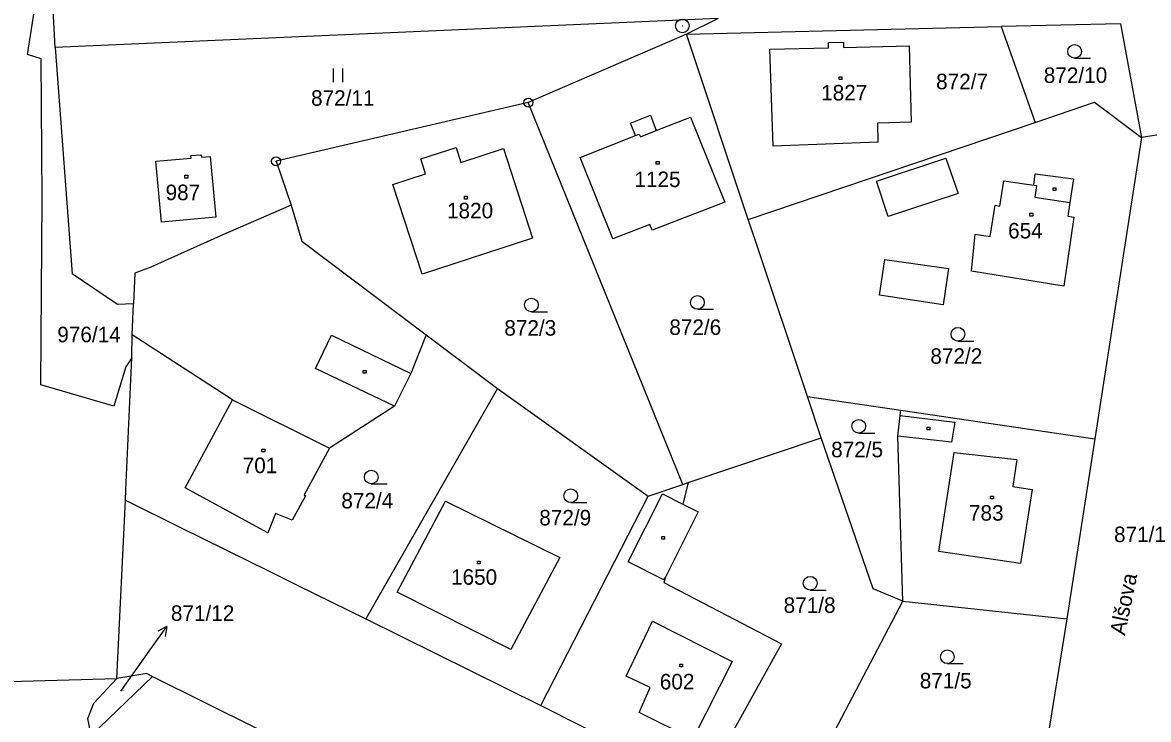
# Model space of a CAD drawing. Extents: x -795483 to -789093, y -1112258 to -1108741.
# Drawn here: x -791607.3 to -791483.9, y -1109864.7 to -1109788.3 of the extents above; entities that cross this region are included whole.
import ezdxf

# ---------------------------------------------------------------- set-up
doc = ezdxf.new("R2010")
doc.units = 0
for name, color, linetype in [('Komunikace', 7, 'Continuous'), ('Vrstva 1', 7, 'Continuous'), ('Vrstva 14', 7, 'Continuous'), ('Vrstva 15', 7, 'Continuous'), ('Vrstva 16', 7, 'Continuous'), ('Vrstva 2', 7, 'Continuous'), ('Vrstva 23', 7, 'Continuous'), ('Vrstva 25', 7, 'Continuous'), ('Vrstva 28', 7, 'Continuous'), ('Vrstva 38', 7, 'Continuous')]:
    doc.layers.add(name, color=color, linetype=linetype)

msp = doc.modelspace()

# ---------------------------------------------------------------- linework, layer by layer
at = {"layer": 'Komunikace'}
msp.add_line((-791596.58, -1109861.56), (-791593.26, -1109856.93), dxfattribs=at)
at = {"layer": 'Vrstva 1'}
for p, q in [((-791606.81, -1109791.83), (-791604.5, -1109777.65)), ((-791603.75, -1109791.07), (-791604.13, -1109783.88)), ((-791531.09, -1109787.89), (-791603.75, -1109791.07)), ((-791531.09, -1109787.89), (-791534.56, -1109789.63)), ((-791487.01, -1109788.47), (-791500.1, -1109788.79)), ((-791487.01, -1109788.47), (-791484.7, -1109800.92)), ((-791534.56, -1109789.63), (-791551.91, -1109797.12)), ((-791534.56, -1109789.63), (-791522.67, -1109789.34)), ((-791527.8, -1109809.9), (-791534.56, -1109789.63)), ((-791522.67, -1109789.34), (-791500.1, -1109788.79)), ((-791500.1, -1109788.79), (-791496.36, -1109799.28)), ((-791603.75, -1109791.07), (-791601.9, -1109815.86)), ((-791525.43, -1109791.26), (-791519.01, -1109791.13)), ((-791519.02, -1109790.53), (-791517.38, -1109790.49)), ((-791519.01, -1109791.13), (-791519.02, -1109790.53)), ((-791517.38, -1109790.49), (-791517.36, -1109791.08)), ((-791517.36, -1109791.08), (-791510.18, -1109790.9)), ((-791510.18, -1109790.9), (-791509.96, -1109799.27)), ((-791605.29, -1109792.33), (-791606.81, -1109791.83)), ((-791605.19, -1109807.67), (-791605.29, -1109792.33)), ((-791525.09, -1109801.88), (-791525.43, -1109791.26)), ((-791551.91, -1109797.12), (-791579.56, -1109803.54)), ((-791534.99, -1109838.95), (-791551.91, -1109797.12)), ((-791496.36, -1109799.28), (-791489.85, -1109797.08)), ((-791489.85, -1109797.08), (-791484.7, -1109800.92)), ((-791540.7, -1109799.38), (-791538.53, -1109798.48)), ((-791538.53, -1109798.48), (-791537.88, -1109800.17)), ((-791540.17, -1109800.72), (-791540.7, -1109799.38)), ((-791537.88, -1109800.17), (-791534.13, -1109798.72)), ((-791534.13, -1109798.72), (-791530.62, -1109807.39)), ((-791527.8, -1109809.9), (-791496.36, -1109799.28)), ((-791509.96, -1109799.27), (-791513.65, -1109799.36)), ((-791513.65, -1109799.36), (-791513.6, -1109801.44)), ((-791470.4, -1109798.75), (-791484.7, -1109800.92)), ((-791546.23, -1109803.11), (-791540.17, -1109800.72)), ((-791484.7, -1109800.92), (-791489.83, -1109833.94)), ((-791563.7, -1109803.27), (-791559.82, -1109802.02)), ((-791559.82, -1109802.02), (-791559.29, -1109803.66)), ((-791559.29, -1109803.66), (-791554.63, -1109802.14)), ((-791554.63, -1109802.14), (-791551.45, -1109811.95)), ((-791513.6, -1109801.44), (-791525.09, -1109801.88)), ((-791592.72, -1109803.53), (-791588.87, -1109803.19)), ((-791588.9, -1109802.92), (-791587.76, -1109802.82)), ((-791588.87, -1109803.19), (-791588.9, -1109802.92)), ((-791587.76, -1109802.82), (-791587.74, -1109803.08)), ((-791587.74, -1109803.08), (-791586.76, -1109803.02)), ((-791586.76, -1109803.02), (-791586.16, -1109809.65)), ((-791563.16, -1109804.91), (-791563.7, -1109803.27)), ((-791542.66, -1109812.04), (-791546.23, -1109803.11)), ((-791592.1, -1109810.2), (-791592.72, -1109803.53)), ((-791579.56, -1109803.54), (-791577.89, -1109808.34)), ((-791566.76, -1109806.08), (-791563.16, -1109804.91)), ((-791500.25, -1109808.44), (-791499.81, -1109805.67)), ((-791499.81, -1109805.67), (-791496.52, -1109806.15)), ((-791496.52, -1109806.15), (-791496.36, -1109804.91)), ((-791496.36, -1109804.91), (-791492.18, -1109805.48)), ((-791492.18, -1109805.48), (-791492.56, -1109808.04)), ((-791563.56, -1109815.91), (-791566.76, -1109806.08)), ((-791605.33, -1109828.02), (-791605.19, -1109807.67)), ((-791577.89, -1109808.34), (-791585.63, -1109811.71)), ((-791577.89, -1109808.34), (-791576.72, -1109812.28)), ((-791530.36, -1109808.03), (-791538.34, -1109811.1)), ((-791530.62, -1109807.39), (-791530.36, -1109808.03)), ((-791501.3, -1109811.79), (-791500.75, -1109808.36)), ((-791500.75, -1109808.36), (-791500.25, -1109808.44)), ((-791492.56, -1109808.04), (-791492.78, -1109809.56)), ((-791586.16, -1109809.65), (-791592.1, -1109810.2)), ((-791492.12, -1109809.65), (-791493.22, -1109817.23)), ((-791492.78, -1109809.56), (-791492.12, -1109809.65)), ((-791538.59, -1109810.46), (-791542.66, -1109812.04)), ((-791538.34, -1109811.1), (-791538.59, -1109810.46)), ((-791527.01, -1109812.27), (-791527.8, -1109809.9)), ((-791585.63, -1109811.71), (-791593.26, -1109815.15)), ((-791551.45, -1109811.95), (-791563.56, -1109815.91)), ((-791503.34, -1109815.56), (-791502.95, -1109811.53)), ((-791502.95, -1109811.53), (-791501.3, -1109811.79)), ((-791576.72, -1109812.28), (-791563.09, -1109822.56)), ((-791521.32, -1109829.31), (-791527.01, -1109812.27)), ((-791596.94, -1109819.24), (-791601.9, -1109815.86)), ((-791595.02, -1109815.79), (-791595.17, -1109819.16)), ((-791593.26, -1109815.15), (-791595.02, -1109815.79)), ((-791493.22, -1109817.23), (-791503.34, -1109815.56)), ((-791595.17, -1109819.16), (-791596.94, -1109819.24)), ((-791595.32, -1109822.55), (-791595.17, -1109819.16)), ((-791595.36, -1109825.06), (-791595.32, -1109822.55)), ((-791584.33, -1109829.67), (-791595.32, -1109822.55)), ((-791563.09, -1109822.56), (-791564.78, -1109826.8)), ((-791563.09, -1109822.56), (-791555.3, -1109828.43)), ((-791596, -1109839.51), (-791595.36, -1109825.06)), ((-791595.36, -1109825.06), (-791596, -1109826.07)), ((-791596, -1109826.07), (-791597.34, -1109830.37)), ((-791564.78, -1109826.8), (-791566.56, -1109830.37)), ((-791597.34, -1109830.37), (-791605.33, -1109828.02)), ((-791555.3, -1109828.43), (-791569.72, -1109853.66)), ((-791555.3, -1109828.43), (-791538.76, -1109840.22)), ((-791521.32, -1109829.31), (-791511.1, -1109830.81)), ((-791519.83, -1109833.82), (-791521.32, -1109829.31)), ((-791589.51, -1109839.32), (-791584.33, -1109829.67)), ((-791566.56, -1109830.37), (-791573.69, -1109834.95)), ((-791511.41, -1109833.65), (-791511.17, -1109831.4)), ((-791511.17, -1109831.4), (-791511.1, -1109830.81)), ((-791511.1, -1109830.81), (-791489.83, -1109833.94)), ((-791534.4, -1109838.74), (-791519.83, -1109833.82)), ((-791514.1, -1109850.38), (-791519.83, -1109833.82)), ((-791510.87, -1109851.73), (-791511.41, -1109833.65)), ((-791489.83, -1109833.94), (-791492.91, -1109853.66)), ((-791573.69, -1109834.95), (-791576.49, -1109840.08)), ((-791538.76, -1109840.22), (-791534.99, -1109838.95)), ((-791534.99, -1109838.95), (-791534.4, -1109838.74)), ((-791534.4, -1109838.74), (-791534.97, -1109841.09)), ((-791596.06, -1109840.67), (-791596, -1109839.51)), ((-791580.45, -1109844.25), (-791589.51, -1109839.32)), ((-791576.32, -1109840.18), (-791577.78, -1109842.85)), ((-791576.49, -1109840.08), (-791576.32, -1109840.18)), ((-791550.52, -1109863.14), (-791538.76, -1109840.22)), ((-791596.99, -1109860.2), (-791596.06, -1109840.67)), ((-791596.06, -1109840.67), (-791590.01, -1109843.65)), ((-791566.27, -1109850.74), (-791560.99, -1109840.76)), ((-791560.99, -1109840.76), (-791548.47, -1109846.94)), ((-791534.97, -1109841.09), (-791533.28, -1109841.93)), ((-791579.61, -1109842.13), (-791580.45, -1109844.25)), ((-791577.78, -1109842.85), (-791579.61, -1109842.13)), ((-791533.28, -1109841.93), (-791536.92, -1109849.17)), ((-791590.01, -1109843.65), (-791580.23, -1109848.47)), ((-791548.47, -1109846.94), (-791553.82, -1109857.01)), ((-791580.23, -1109848.47), (-791577.23, -1109849.95)), ((-791536.92, -1109849.17), (-791537.05, -1109849.69)), ((-791577.23, -1109849.95), (-791569.72, -1109853.66)), ((-791537.05, -1109849.69), (-791524.18, -1109856.4)), ((-791510.87, -1109851.73), (-791514.1, -1109850.38)), ((-791553.82, -1109857.01), (-791566.27, -1109850.74)), ((-791523.9, -1109876.54), (-791510.87, -1109851.73)), ((-791510.87, -1109851.73), (-791492.91, -1109853.66)), ((-791569.72, -1109853.66), (-791550.52, -1109863.14)), ((-791492.91, -1109853.66), (-791495.69, -1109871.09)), ((-791524.18, -1109856.4), (-791532.83, -1109872.04)), ((-791613.68, -1109860.63), (-791596.99, -1109860.2)), ((-791599.81, -1109866.44), (-791593.11, -1109859.96)), ((-791599.52, -1109862.89), (-791596.99, -1109860.2)), ((-791593.72, -1109859.65), (-791596.99, -1109860.2)), ((-791593.72, -1109859.65), (-791593.11, -1109859.96)), ((-791593.11, -1109859.96), (-791581.7, -1109865.64)), ((-791600.17, -1109864.57), (-791599.52, -1109862.89)), ((-791550.52, -1109863.14), (-791532.83, -1109872.04)), ((-791599.81, -1109866.44), (-791600.17, -1109864.57))]:
    msp.add_line(p, q, dxfattribs=at)
at = {"layer": 'Vrstva 16'}
for p, q in [((-791593.26, -1109856.93), (-791591.51, -1109854.49)), ((-791591.51, -1109854.49), (-791592.5, -1109855.01)), ((-791591.51, -1109854.49), (-791591.69, -1109855.59))]:
    msp.add_line(p, q, dxfattribs=at)
at = {"layer": 'Vrstva 2'}
for p, q in [((-791540.17, -1109800.72), (-791539.77, -1109800.56)), ((-791539.77, -1109800.56), (-791539.62, -1109800.85)), ((-791539.62, -1109800.85), (-791537.88, -1109800.17)), ((-791513.75, -1109805.72), (-791506.15, -1109803.21)), ((-791506.15, -1109803.21), (-791504.79, -1109807.08)), ((-791512.49, -1109809.59), (-791513.75, -1109805.72)), ((-791504.79, -1109807.08), (-791512.49, -1109809.59)), ((-791496.52, -1109806.15), (-791496.23, -1109806.19)), ((-791496.23, -1109806.19), (-791496.41, -1109807.48)), ((-791496.41, -1109807.48), (-791492.56, -1109808.04)), ((-791513.41, -1109818.19), (-791512.84, -1109814.29)), ((-791512.84, -1109814.29), (-791505.87, -1109815.29)), ((-791505.87, -1109815.29), (-791506.44, -1109819.25)), ((-791506.44, -1109819.25), (-791513.41, -1109818.19)), ((-791575.25, -1109826.24), (-791573.47, -1109822.58)), ((-791573.47, -1109822.58), (-791564.78, -1109826.8)), ((-791566.56, -1109830.37), (-791575.25, -1109826.24)), ((-791584.33, -1109829.67), (-791573.69, -1109834.95)), ((-791511.17, -1109831.4), (-791505.15, -1109832.1)), ((-791505.15, -1109832.1), (-791505.53, -1109834.29)), ((-791505.53, -1109834.29), (-791511.41, -1109833.65)), ((-791505.67, -1109838.23), (-791505.23, -1109835.42)), ((-791505.23, -1109835.42), (-791498.36, -1109836.22)), ((-791498.36, -1109836.22), (-791498.82, -1109839.17)), ((-791506.93, -1109846.29), (-791505.67, -1109838.23)), ((-791498.82, -1109839.17), (-791496.71, -1109839.5)), ((-791540.95, -1109847.42), (-791537.22, -1109839.96)), ((-791537.22, -1109839.96), (-791534.97, -1109841.09)), ((-791496.71, -1109839.5), (-791497.96, -1109847.61)), ((-791497.96, -1109847.61), (-791506.93, -1109846.29)), ((-791537.04, -1109849.39), (-791540.95, -1109847.42)), ((-791537.04, -1109849.39), (-791536.92, -1109849.17)), ((-791541.17, -1109859.93), (-791538.31, -1109853.91)), ((-791538.31, -1109853.91), (-791529.58, -1109858.33)), ((-791529.58, -1109858.33), (-791533.87, -1109866.85)), ((-791538.57, -1109861.17), (-791541.17, -1109859.93)), ((-791539.77, -1109863.93), (-791538.57, -1109861.17)), ((-791533.87, -1109866.85), (-791539.77, -1109863.93))]:
    msp.add_line(p, q, dxfattribs=at)
at = {"layer": 'Vrstva 23'}
for p, q in [((-791492.05, -1109792.25), (-791490.3, -1109792.25)), ((-791573.26, -1109794.87), (-791573.26, -1109793.37)), ((-791572.26, -1109793.37), (-791572.26, -1109794.87)), ((-791551.57, -1109820.03), (-791549.82, -1109820.03)), ((-791533.37, -1109819.75), (-791531.62, -1109819.75)), ((-791504.83, -1109823.24), (-791503.08, -1109823.24)), ((-791515.69, -1109833.32), (-791513.94, -1109833.32)), ((-791569.12, -1109838.87), (-791567.37, -1109838.87)), ((-791547.26, -1109840.92), (-791545.51, -1109840.92)), ((-791521.02, -1109850.51), (-791519.27, -1109850.51)), ((-791505.99, -1109858.56), (-791504.24, -1109858.56))]:
    msp.add_line(p, q, dxfattribs=at)
for centre in [(-791492.05, -1109791.5), (-791533.37, -1109819), (-791551.57, -1109819.28), (-791504.83, -1109822.49), (-791515.69, -1109832.57), (-791569.12, -1109838.12), (-791547.26, -1109840.17), (-791521.02, -1109849.76), (-791505.99, -1109857.81)]:
    msp.add_circle(centre, 0.75, dxfattribs=at)
at = {"layer": 'Vrstva 25'}
for p, q in [((-791517.85, -1109794.3), (-791517.55, -1109794.3)), ((-791517.85, -1109794.6), (-791517.85, -1109794.3)), ((-791517.55, -1109794.6), (-791517.85, -1109794.6)), ((-791517.55, -1109794.3), (-791517.55, -1109794.6)), ((-791537.88, -1109803.55), (-791537.58, -1109803.55)), ((-791537.88, -1109803.85), (-791537.88, -1109803.55)), ((-791537.58, -1109803.85), (-791537.88, -1109803.85)), ((-791537.58, -1109803.55), (-791537.58, -1109803.85)), ((-791589.54, -1109805.08), (-791589.24, -1109805.08)), ((-791589.54, -1109805.38), (-791589.54, -1109805.08)), ((-791589.24, -1109805.38), (-791589.54, -1109805.38)), ((-791589.24, -1109805.08), (-791589.24, -1109805.38)), ((-791494.39, -1109806.44), (-791494.09, -1109806.44)), ((-791494.39, -1109806.74), (-791494.39, -1109806.44)), ((-791494.09, -1109806.74), (-791494.39, -1109806.74)), ((-791494.09, -1109806.44), (-791494.09, -1109806.74)), ((-791558.92, -1109807.38), (-791558.62, -1109807.38)), ((-791558.92, -1109807.68), (-791558.92, -1109807.38)), ((-791558.62, -1109807.68), (-791558.92, -1109807.68)), ((-791558.62, -1109807.38), (-791558.62, -1109807.68)), ((-791496.93, -1109809.24), (-791496.63, -1109809.24)), ((-791496.93, -1109809.54), (-791496.93, -1109809.24)), ((-791496.63, -1109809.54), (-791496.93, -1109809.54)), ((-791496.63, -1109809.24), (-791496.63, -1109809.54)), ((-791569.99, -1109826.45), (-791569.69, -1109826.45)), ((-791569.99, -1109826.75), (-791569.99, -1109826.45)), ((-791569.69, -1109826.75), (-791569.99, -1109826.75)), ((-791569.69, -1109826.45), (-791569.69, -1109826.75)), ((-791508.2, -1109832.67), (-791507.9, -1109832.67)), ((-791508.2, -1109832.97), (-791508.2, -1109832.67)), ((-791507.9, -1109832.97), (-791508.2, -1109832.97)), ((-791507.9, -1109832.67), (-791507.9, -1109832.97)), ((-791581.1, -1109835.08), (-791580.8, -1109835.08)), ((-791581.1, -1109835.38), (-791581.1, -1109835.08)), ((-791580.8, -1109835.38), (-791581.1, -1109835.38)), ((-791580.8, -1109835.08), (-791580.8, -1109835.38)), ((-791501.24, -1109840.22), (-791500.94, -1109840.22)), ((-791501.24, -1109840.52), (-791501.24, -1109840.22)), ((-791500.94, -1109840.52), (-791501.24, -1109840.52)), ((-791500.94, -1109840.22), (-791500.94, -1109840.52)), ((-791537.27, -1109844.64), (-791536.97, -1109844.64)), ((-791537.27, -1109844.94), (-791537.27, -1109844.64)), ((-791536.97, -1109844.94), (-791537.27, -1109844.94)), ((-791536.97, -1109844.64), (-791536.97, -1109844.94)), ((-791557.49, -1109847.32), (-791557.19, -1109847.32)), ((-791557.49, -1109847.62), (-791557.49, -1109847.32)), ((-791557.19, -1109847.62), (-791557.49, -1109847.62)), ((-791557.19, -1109847.32), (-791557.19, -1109847.62)), ((-791535.31, -1109858.61), (-791535.01, -1109858.61)), ((-791535.31, -1109858.91), (-791535.31, -1109858.61)), ((-791535.01, -1109858.91), (-791535.31, -1109858.91)), ((-791535.01, -1109858.61), (-791535.01, -1109858.91))]:
    msp.add_line(p, q, dxfattribs=at)
at = {"layer": 'Vrstva 28'}
for centre, radius in [((-791535.03, -1109788.71), 0.75), ((-791535.03, -1109788.71), 0.01), ((-791551.91, -1109797.12), 0.5), ((-791551.91, -1109797.12), 0.01), ((-791579.56, -1109803.54), 0.5), ((-791579.56, -1109803.54), 0.01)]:
    msp.add_circle(centre, radius, dxfattribs=at)

# ---------------------------------------------------------------- texts
at = {"layer": 'Vrstva 14'}
for s, height, p in [('872/10', 1.7, (-791495.42, -1109794.96)), ('872/7', 1.7, (-791507.22, -1109795.65)), ('872/11', 1.7, (-791575.72, -1109797.46)), ('872/6', 1.7, (-791536.46, -1109822.56)), ('976/14', 1.7, (-791603.53, -1109823.36)), ('872/3', 1.7, (-791554.54, -1109822.64)), ('872/2', 1.7, (-791507.85, -1109825.72)), ('872/5', 1.7, (-791518.72, -1109835.96)), ('872/4', 1.7, (-791572.4, -1109841.56)), ('872/9', 1.7, (-791550.71, -1109843.42)), ('871/1', 1.7, (-791487.72, -1109845.25)), ('871/8', 1.7, (-791523.93, -1109853)), ('871/5', 1.7, (-791509.01, -1109861.27)), ('871/12', 0.1, (-791596.58, -1109861.56))]:
    msp.add_text(s, height=height, dxfattribs=at).set_placement(p)
at = {"layer": 'Vrstva 15'}
for s, p in [('1827', (-791519.82, -1109796.88)), ('1125', (-791540.28, -1109806.37)), ('987', (-791591.66, -1109807.8)), ('1820', (-791560.82, -1109809.79)), ('654', (-791499.33, -1109811.99)), ('701', (-791583.21, -1109837.7)), ('783', (-791503.62, -1109842.9)), ('1650', (-791560.38, -1109849.92)), ('602', (-791537.5, -1109861.38))]:
    msp.add_text(s, height=1.7, dxfattribs=at).set_placement(p)
at = {"layer": 'Vrstva 16'}
msp.add_text('871/12', height=1.7, dxfattribs=at).set_placement((-791591.08, -1109853.88))
at = {"layer": 'Vrstva 38'}
msp.add_text('Alšova', height=1.7, rotation=78.3705, dxfattribs=at).set_placement((-791486.53, -1109855.53))

doc.saveas('drawing.dxf')
